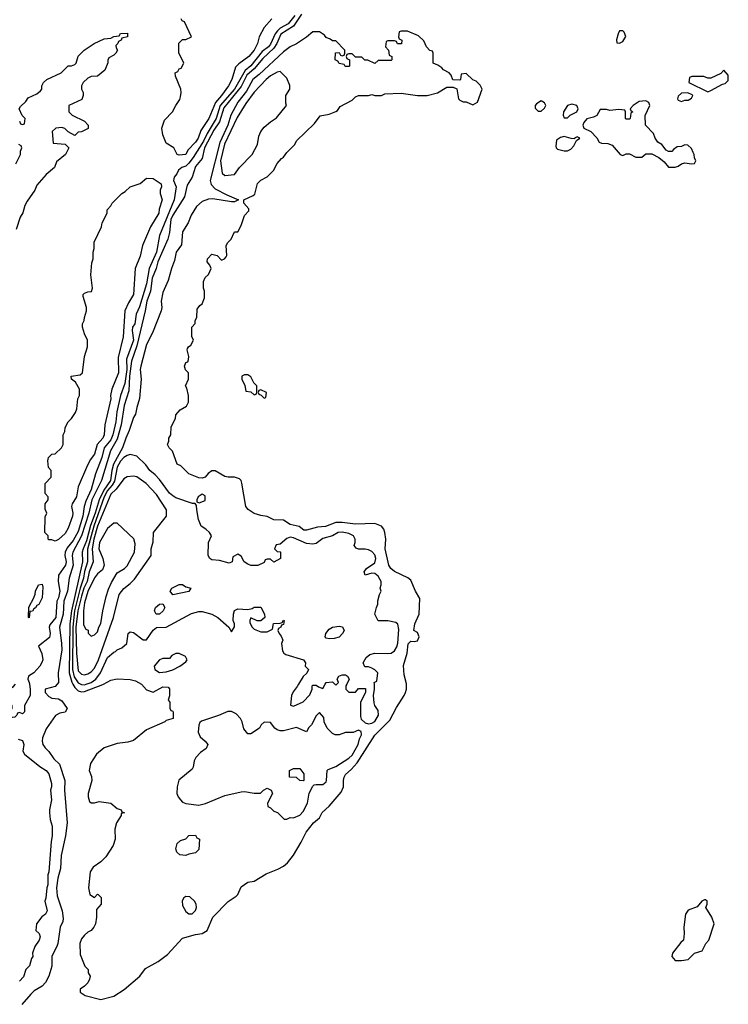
# Model space of a CAD drawing. Header units: inches. Extents: x 2348352 to 2479776, y 460422 to 613655.
# Tile 486 of 590: x 2453372 to 2457716, y 558036 to 564076. Entities that reach past the tile are written whole.
import ezdxf

# ---------------------------------------------------------------- set-up
doc = ezdxf.new("R2010")
doc.units = ezdxf.units.IN
doc.header["$MEASUREMENT"] = 0
doc.layers.add('C4555', color=7, linetype='Continuous')
doc.layers.add('C4556', color=7, linetype='Continuous')

msp = doc.modelspace()

# ---------------------------------------------------------------- linework, layer by layer
at = {"layer": 'C4555', "color": 4}
for points, elevation in [([(2453432.1, 560000), (2453436.3, 559970), (2453436, 559930), (2453402, 559870), (2453402, 559830), (2453390, 559818), (2453370, 559826), (2453358, 559822), (2453354, 559810), (2453342, 559798), (2453330, 559795.3), (2453310, 559802), (2453304, 559810), (2453310, 559834), (2453326, 559850), (2453326, 559870), (2453310, 559878), (2453302, 559890), (2453298, 559950), (2453308, 559970), (2453334.5, 559985.5), (2453347.2, 560000)], 32), ([(2453601.7, 560000), (2453590, 559986.6), (2453527.7, 559970), (2453528, 559950), (2453550, 559924), (2453570, 559914), (2453610.4, 559910.4), (2453630, 559898.8), (2453662.8, 559850), (2453650, 559829), (2453618, 559822), (2453591.3, 559808.7), (2453534, 559726), (2453512.7, 559670), (2453510.4, 559650), (2453514.9, 559630), (2453528, 559610), (2453550, 559588), (2453582.4, 559542.4), (2453615.8, 559510), (2453648.4, 559410), (2453647.2, 559350), (2453662.3, 559150), (2453652.8, 559070), (2453626.3, 558950), (2453621.3, 558870), (2453606, 558810), (2453598.5, 558750), (2453602.2, 558702.2), (2453632.4, 558610), (2453638, 558562), (2453635.9, 558544.1), (2453621, 558510), (2453606.4, 558410), (2453600.4, 558390), (2453569, 558331), (2453568.5, 558270), (2453550.3, 558210), (2453530.8, 558170.8), (2453510, 558147.8), (2453461.6, 558118.4), (2453440.7, 558099.3), (2453385.3, 558034.8)], 36), ([(2453698.5, 560000), (2453710, 559980.3), (2453730, 559959.6), (2453750, 559952.6), (2453770, 559955.8), (2453882, 559998), (2453885.6, 560000)], 44), ([(2454118.2, 560000), (2454119.3, 559999.3), (2454150, 559964.7), (2454190, 559951.3), (2454250, 559984.7), (2454282, 559982), (2454291, 559971), (2454291, 559929), (2454282, 559902), (2454292, 559890), (2454292.7, 559852.7), (2454298, 559838), (2454310, 559834), (2454312.7, 559827.3), (2454312, 559790), (2454270, 559778), (2454262, 559770), (2454150, 559719), (2454070, 559655.3), (2454035.3, 559644.7), (2453970, 559637.2), (2453890, 559609.2), (2453842, 559570), (2453806.8, 559513.2), (2453798.8, 559470), (2453813.2, 559433.2), (2453814, 559410), (2453791, 559330), (2453791, 559310), (2453800.7, 559280.7), (2453810, 559271.3), (2453830, 559271.3), (2453859, 559281), (2453930, 559270.6), (2453970, 559238), (2453994, 559230), (2453998, 559218), (2454014, 559210), (2453994, 559206), (2453994, 559194), (2453966, 559150), (2453956, 559110), (2453958, 559050), (2453944.7, 559010), (2453899.9, 558940.1), (2453870.5, 558909.5), (2453821.7, 558878.3), (2453804.4, 558850), (2453794.8, 558750), (2453802, 558710), (2453830, 558692), (2453850, 558712), (2453854, 558710), (2453871.6, 558691.6), (2453871.6, 558651.6), (2453842.8, 558617.2), (2453842.8, 558570), (2453836, 558530), (2453826, 558510), (2453810.7, 558489.3), (2453790, 558479), (2453770, 558461.2), (2453750, 558437.2), (2453740.5, 558410), (2453742, 558342), (2453772, 558270), (2453792, 558250), (2453792, 558230), (2453804.7, 558210), (2453801, 558190), (2453790, 558168), (2453770, 558148), (2453742, 558130), (2453742, 558110), (2453774, 558090), (2453870, 558066.8), (2453950, 558087.3), (2454013.6, 558126.4), (2454109.2, 558210), (2454143.9, 558256.1), (2454221, 558299), (2454278, 558342), (2454370, 558443), (2454450, 558464.9), (2454490, 558470.8), (2454522, 558490), (2454557.2, 558570), (2454650, 558666), (2454700.2, 558699.8), (2454709, 558710), (2454730, 558758), (2454770, 558784.7), (2454810, 558792), (2454882.5, 558837.5), (2454955.1, 558864.9), (2454990, 558884), (2455014.9, 558905.1), (2455050, 558950.7), (2455098.4, 559030), (2455127.8, 559092.2), (2455173.2, 559150), (2455210, 559181), (2455227.2, 559212.8), (2455270, 559250.8), (2455342.2, 559337.7), (2455357.6, 559370), (2455356.9, 559410), (2455360.7, 559430), (2455370, 559446.8), (2455404, 559476), (2455441.8, 559518.2), (2455550, 559688.2), (2455640.8, 559779.2), (2455682.7, 559857.3), (2455730, 559930.8), (2455736.9, 559950), (2455742.6, 559970), (2455743, 560000)], 44), ([(2453747.1, 560000), (2453750, 559998.5), (2453770, 559996.9), (2453779.3, 560000)], 48), ([(2455082.1, 560000), (2455074, 559986), (2455047.9, 559952.1), (2455038.8, 559930), (2455032, 559872), (2455050, 559864.7), (2455110, 559892), (2455150, 559934), (2455166, 559970), (2455166, 559990), (2455170, 559994), (2455190, 559994), (2455203.6, 559983.6), (2455230, 559974), (2455243.9, 560000)], 48), ([(2455304, 560000), (2455310, 559994), (2455316, 560000)], 48), ([(2455377, 560000), (2455372, 559990), (2455372, 559970), (2455390, 559952), (2455430, 559952), (2455450, 559974), (2455492.7, 559972.7), (2455491.6, 559948.4), (2455462, 559890), (2455462, 559802), (2455466.4, 559786.4), (2455490, 559762), (2455510, 559756), (2455530, 559760.7), (2455550, 559771), (2455572.3, 559810), (2455570, 559838), (2455548.7, 559870), (2455544.7, 559884.7), (2455542, 559930), (2455548, 559970), (2455546.5, 560000)], 48), ([(2453363.6, 559663.6), (2453390, 559654), (2453398, 559630), (2453392, 559590), (2453402, 559570), (2453495.5, 559495.5), (2453534.8, 559470), (2453550, 559451), (2453566.8, 559390), (2453566.8, 559370), (2453560.7, 559350), (2453566.8, 559290), (2453554, 559230), (2453554, 559210), (2453558.8, 559170), (2453570.7, 559130), (2453570.7, 559070), (2453564.5, 559035.5), (2453550.4, 558850), (2453544.9, 558830), (2453545.5, 558770), (2453539.3, 558750), (2453532.7, 558687.3), (2453526, 558670), (2453541, 558610), (2453531, 558590), (2453507.1, 558572.9), (2453476, 558530), (2453472, 558490), (2453492, 558470), (2453498, 558450), (2453491, 558430), (2453464.7, 558390), (2453451.3, 558350), (2453452, 558330), (2453443.6, 558316.4), (2453431.6, 558271.6), (2453410.6, 558249.4), (2453395.9, 558204.1), (2453370, 558179)], 32)]:
    msp.add_lwpolyline(points, dxfattribs=dict(at, elevation=elevation))
for points, elevation in [([(2454670, 559833.2), (2454647.5, 559832.5), (2454591.9, 559808.1), (2454486, 559774), (2454476, 559764), (2454470.7, 559749.3), (2454466, 559706), (2454478, 559678), (2454510, 559651.3), (2454524.7, 559630), (2454514.4, 559605.6), (2454479.6, 559580.4), (2454452, 559550), (2454442, 559530), (2454436, 559490), (2454430, 559478), (2454347.9, 559412.1), (2454337.1, 559370), (2454335.5, 559330), (2454343, 559310), (2454357.3, 559290), (2454370, 559277.3), (2454390, 559267.7), (2454470, 559258), (2454511.8, 559268.2), (2454630, 559316.3), (2454730, 559338.8), (2454750, 559341), (2454810, 559331.3), (2454848, 559332), (2454866, 559350), (2454890, 559362), (2454914, 559350), (2454922, 559330), (2454892, 559270), (2454894, 559250), (2454910, 559242), (2454930, 559222), (2454952.7, 559212.7), (2454992.7, 559172.7), (2455010, 559172), (2455030, 559182), (2455050, 559181), (2455090, 559197.3), (2455110, 559218.8), (2455135.6, 559270), (2455147.5, 559332.5), (2455170, 559374), (2455178, 559382), (2455190, 559384.7), (2455230, 559384.7), (2455250, 559402), (2455254, 559410), (2455258, 559470), (2455263.1, 559476.9), (2455310, 559494.8), (2455390, 559546), (2455410, 559563.8), (2455447, 559630), (2455455.5, 559664.5), (2455468, 559690), (2455466, 559710), (2455450, 559718), (2455416.9, 559703.1), (2455370, 559704), (2455330, 559688.7), (2455306, 559690), (2455290, 559698), (2455258, 559730), (2455238, 559770), (2455236.4, 559796.4), (2455210, 559826), (2455190, 559806), (2455162, 559750), (2455145.4, 559734.6), (2455130, 559708.7), (2455070, 559735.3), (2454990, 559714), (2454970, 559714), (2454950, 559719), (2454935.3, 559730), (2454910, 559766), (2454870, 559768), (2454852, 559750), (2454842, 559730), (2454790, 559695.3), (2454770, 559695.3), (2454746, 559726), (2454736, 559770), (2454726, 559790), (2454699.1, 559819.1)], 48), ([(2455110, 559408), (2455090, 559408.7), (2455070, 559428), (2455026, 559430), (2455026, 559470), (2455050, 559482), (2455090, 559482), (2455114, 559450), (2455114, 559410)], 48), ([(2454390, 558949), (2454353.6, 558953.6), (2454335.3, 558970), (2454329, 558990), (2454338, 559022), (2454358, 559042), (2454390, 559052), (2454410, 559071.3), (2454450, 559074), (2454458, 559058), (2454474, 559050), (2454470, 558986), (2454450, 558966), (2454410, 558958)], 44), ([(2454390, 558697.2), (2454378, 558690), (2454367.9, 558672.1), (2454370, 558642), (2454390, 558604.7), (2454410, 558591), (2454430, 558591), (2454450, 558612), (2454456, 558630), (2454454, 558650), (2454444, 558670), (2454415.1, 558695.1)], 48), ([(2457570, 558678), (2457554, 558670), (2457524.7, 558635.3), (2457470, 558614), (2457454.8, 558590), (2457442.8, 558510), (2457446, 558470), (2457442, 558430), (2457424.5, 558415.5), (2457374.8, 558350), (2457371, 558330), (2457390, 558304.7), (2457430, 558304.7), (2457470, 558312), (2457509.1, 558350.9), (2457555.3, 558364.7), (2457578, 558410), (2457598, 558430), (2457629, 558530), (2457615.3, 558570), (2457578, 558630), (2457586, 558650), (2457586, 558670), (2457576.4, 558676.4)], 44)]:
    msp.add_lwpolyline(points, close=True, dxfattribs=dict(at, elevation=elevation))
at = {"layer": 'C4556', "color": 4}
for points, elevation in [([(2455058.7, 564101.3), (2455018.7, 564050), (2454970, 564023.1), (2454951.8, 564008.2), (2454938.4, 563990), (2454910, 563926), (2454896.5, 563910), (2454858.7, 563881.3), (2454790, 563792.6), (2454755.3, 563764.7), (2454688.2, 563650), (2454601.3, 563550), (2454576, 563470), (2454521.7, 563378.3), (2454499.3, 563330), (2454434.9, 563230), (2454410, 563196.4), (2454390, 563178.3), (2454366, 563170), (2454346, 563154), (2454334.8, 563130), (2454318.8, 563110), (2454315.5, 563090), (2454331.8, 563050), (2454319.6, 562970), (2454230, 562753.2), (2454210.2, 562650), (2454166.7, 562550), (2454150, 562456), (2454106.2, 562313.8), (2454086, 562270), (2454077.1, 562210), (2454064.6, 562190), (2454061.7, 562170), (2454070.2, 562110), (2454026.6, 561993.4), (2454028.2, 561930), (2454016.1, 561843.9), (2453989.2, 561770.8), (2453967.2, 561670), (2453962, 561610), (2453942.8, 561530), (2453930, 561499.6), (2453890.3, 561450), (2453874.9, 561390), (2453837.6, 561290), (2453810, 561194), (2453776.7, 561123.3), (2453766.7, 561090), (2453758.2, 561030), (2453730, 560936.2), (2453698.9, 560881.1), (2453664, 560836), (2453650.2, 560810), (2453647.9, 560790), (2453656.5, 560750), (2453653.1, 560730), (2453610.6, 560669.4), (2453607.3, 560630), (2453618.4, 560570), (2453610.4, 560530.4), (2453600.4, 560510), (2453594.6, 560410), (2453556.4, 560363.6), (2453552.7, 560350), (2453559.3, 560310), (2453554, 560286), (2453487.5, 560232.5), (2453507.5, 560187.5), (2453513.4, 560150), (2453507.5, 560132.5), (2453494.8, 560110), (2453458.8, 560070), (2453426, 560050), (2453422.8, 560030), (2453430.6, 560010.6), (2453432.1, 560000)], 32), ([(2455099.1, 564110), (2455050, 564036.2), (2454973.5, 563986.5), (2454948.5, 563930), (2454930, 563900.8), (2454861.7, 563838.3), (2454810, 563773.8), (2454765.3, 563734.7), (2454730, 563667.2), (2454623.9, 563536.1), (2454596.3, 563450), (2454562.3, 563397.7), (2454505.2, 563290), (2454490, 563223.7), (2454450, 563175.1), (2454430.2, 563109.8), (2454398.6, 563061.5), (2454381.5, 562990), (2454310, 562877.3), (2454297.7, 562850), (2454290.2, 562770), (2454281.2, 562730), (2454218.6, 562590), (2454209.4, 562550.6), (2454185.1, 562490), (2454173.8, 562410), (2454150.7, 562349.3), (2454142, 562290), (2454090, 562076.2), (2454058.1, 561981.9), (2454045.6, 561890), (2454041.5, 561798.5), (2454011.6, 561710), (2453994.1, 561590), (2453970, 561502.9), (2453928.8, 561431.2), (2453874, 561250), (2453813.6, 561130), (2453795.3, 561050), (2453750, 560909.7), (2453697.1, 560810), (2453694.5, 560790), (2453700.2, 560730), (2453675.9, 560650), (2453665, 560570), (2453642.5, 560510), (2453639, 560430), (2453615.8, 560350), (2453629.1, 560250), (2453630.1, 560210), (2453608.9, 560070), (2453610.4, 560010), (2453601.7, 560000)], 36), ([(2454918, 564082), (2454870, 564028), (2454841, 563970), (2454830.6, 563930), (2454810, 563889.4), (2454777.3, 563850), (2454715.3, 563804.7), (2454696.1, 563783.9), (2454672, 563710), (2454651.7, 563670), (2454610.3, 563610), (2454572.7, 563567.3), (2454531.6, 563470), (2454483, 563397), (2454466, 563350), (2454450, 563325.1), (2454403.4, 563276.6), (2454390, 563249.2), (2454350, 563244), (2454338, 563250), (2454318, 563290), (2454270, 563318), (2454249.1, 563369.1), (2454244, 563410), (2454260.2, 563459.8), (2454308.7, 563510), (2454328.7, 563550), (2454353.6, 563586.4), (2454358, 563602), (2454362, 563630), (2454359, 563650), (2454328, 563730), (2454326, 563750), (2454342, 563758), (2454350, 563774), (2454362, 563778), (2454378, 563810), (2454347.3, 563872.7), (2454348.4, 563931.6), (2454370, 563954), (2454390, 563954), (2454426, 563970), (2454382, 564062), (2454368, 564068), (2454362, 564082)], 28), ([(2453370, 563454), (2453378, 563438), (2453390, 563434), (2453402, 563438), (2453406, 563470), (2453387.3, 563487.3), (2453368, 563530), (2453376.4, 563543.6), (2453410, 563574), (2453423.1, 563596.9), (2453478, 563622), (2453500.4, 563639.6), (2453508, 563650), (2453508, 563670), (2453518, 563690), (2453538, 563710), (2453626, 563750), (2453670, 563792), (2453690, 563792), (2453710, 563802), (2453718, 563810), (2453730, 563852), (2453768, 563890), (2453828, 563930), (2453890, 563958), (2453930, 563962), (2453950, 563972), (2453982, 563978), (2453990, 563992), (2454032.7, 563992.7), (2454032, 563970), (2453998, 563962), (2453994, 563950), (2453978, 563942), (2453974, 563930), (2453962, 563918), (2453963.6, 563903.6), (2453972, 563890), (2453962, 563870), (2453950, 563858), (2453918, 563842), (2453912, 563828), (2453912, 563812), (2453894.4, 563765.6), (2453850, 563728.7), (2453810, 563728), (2453790, 563718), (2453762, 563690), (2453752, 563670), (2453752, 563650), (2453762, 563630), (2453762, 563610), (2453752.7, 563587.3), (2453674, 563550), (2453674, 563510), (2453694, 563490), (2453770, 563454), (2453792, 563430), (2453791.6, 563408.4), (2453750, 563388), (2453730, 563386), (2453710, 563366), (2453670, 563388), (2453648.9, 563408.9), (2453630, 563415.3), (2453594, 563410), (2453572, 563390), (2453578, 563318), (2453651.6, 563311.6), (2453674, 563290), (2453652, 563250), (2453596.9, 563203.1), (2453584.7, 563170), (2453533.7, 563126.3), (2453478, 563062), (2453464.7, 563030), (2453416.9, 562963.1), (2453403.6, 562936.4), (2453391.6, 562891.6), (2453375.3, 562864.7), (2453350.8, 562789.2)], 28), ([(2455743, 560000), (2455743, 560003), (2455730, 560058), (2455725.6, 560114.4), (2455747.8, 560190), (2455752.9, 560247.1), (2455770, 560264.7), (2455790, 560261), (2455810, 560266), (2455822, 560290), (2455810, 560318), (2455788.7, 560330), (2455794, 560370), (2455820.5, 560430), (2455825.4, 560525.4), (2455799.5, 560570), (2455770, 560637.2), (2455751.7, 560651.7), (2455670, 560692), (2455647.3, 560710), (2455636.2, 560730), (2455613.6, 560830), (2455616.3, 560890), (2455611.6, 560930), (2455604.5, 560950), (2455590, 560969.3), (2455550, 560986.6), (2455430, 560981.3), (2455350, 560992), (2455310, 560992), (2455247.3, 560967.3), (2455197.3, 560962.7), (2455130, 560944), (2455114.8, 560945.2), (2455086.3, 560966.3), (2455030, 560979.5), (2454990, 561006.6), (2454930, 561007.6), (2454890, 561029.5), (2454850, 561034.5), (2454810, 561047), (2454772.1, 561072.1), (2454759.3, 561090), (2454733.6, 561233.6), (2454729.2, 561249.2), (2454719.3, 561259.3), (2454690, 561269.2), (2454650, 561269.2), (2454630, 561274), (2454570, 561308), (2454550, 561308), (2454527.1, 561292.9), (2454510, 561269), (2454490, 561264), (2454470, 561265.2), (2454409.3, 561289.3), (2454359, 561339), (2454338, 561350), (2454308.9, 561428.9), (2454288, 561450), (2454278, 561470), (2454286, 561490), (2454286, 561510), (2454298, 561530), (2454300.4, 561579.6), (2454328, 561630), (2454328.7, 561651.3), (2454356.4, 561683.6), (2454394.6, 561705.4), (2454408, 561730), (2454408, 561770), (2454396.4, 561816.4), (2454388, 561830), (2454408, 561870), (2454408, 561910), (2454389.1, 561929.1), (2454382, 561950), (2454390, 561974), (2454402, 561978), (2454408, 561992), (2454408.7, 562010), (2454398, 562050), (2454400.4, 562059.6), (2454406, 562070), (2454420.4, 562079.6), (2454438, 562110), (2454427.3, 562132.7), (2454428, 562190), (2454447.3, 562212.7), (2454448.4, 562231.6), (2454458, 562250), (2454460.4, 562299.6), (2454476.4, 562323.6), (2454490, 562334), (2454506, 562370), (2454506, 562410), (2454498, 562430), (2454498, 562470), (2454510, 562494), (2454530, 562514), (2454546, 562550), (2454538, 562570), (2454522, 562590), (2454524, 562610), (2454550, 562637.3), (2454582, 562630), (2454610, 562601), (2454628, 562610), (2454638, 562622), (2454642, 562630), (2454638, 562690), (2454648, 562710), (2454668, 562730), (2454686, 562770), (2454690, 562774), (2454710, 562774), (2454730, 562814), (2454750, 562874), (2454776.4, 562903.6), (2454776.4, 562916.4), (2454746, 562950), (2454746, 562970), (2454803.1, 562996.9), (2454814, 563006), (2454830, 563071.3), (2454850, 563091.3), (2454890, 563112), (2454928, 563150), (2454950, 563194), (2454976.4, 563223.6), (2454990, 563232), (2455010, 563262), (2455058, 563310), (2455070, 563332), (2455180.2, 563439.8), (2455214, 563486), (2455270, 563496), (2455310, 563512), (2455320.4, 563519.6), (2455336.4, 563543.6), (2455410, 563582), (2455430, 563602), (2455450, 563612), (2455510, 563612), (2455530, 563618), (2455550, 563612), (2455590, 563612), (2455610, 563622), (2455710, 563624.7), (2455810, 563611), (2455870, 563611), (2455932.9, 563627.1), (2455990, 563662), (2456030, 563662), (2456051.6, 563651.6), (2456062, 563590), (2456070, 563582), (2456090, 563572), (2456110, 563572), (2456150, 563554), (2456178, 563570), (2456208, 563650), (2456195.3, 563675.3), (2456170, 563698), (2456150, 563708), (2456110, 563746), (2456078, 563742), (2456074, 563710), (2456070, 563706), (2456027.3, 563707.3), (2456016.4, 563736.4), (2456006, 563750), (2455970, 563768), (2455960.4, 563780.4), (2455936.4, 563796.4), (2455906, 563810), (2455906, 563870), (2455902, 563882), (2455887.3, 563887.3), (2455866, 563910), (2455850, 563946), (2455816.4, 563976.4), (2455750, 564006), (2455710, 564006), (2455698, 564002), (2455694, 563970), (2455698, 563958), (2455714, 563950), (2455712, 563928), (2455688, 563928), (2455682, 563942), (2455670, 563946), (2455630, 563946), (2455618, 563942), (2455614, 563910), (2455634, 563890), (2455638, 563858), (2455654, 563850), (2455654, 563830), (2455650, 563826), (2455570, 563826), (2455550, 563808), (2455507.3, 563827.3), (2455488.4, 563828.4), (2455470, 563846), (2455430, 563846), (2455410, 563866), (2455390, 563866), (2455378, 563862), (2455374, 563850), (2455378, 563838), (2455394, 563830), (2455394, 563790), (2455390, 563788), (2455368.4, 563788.4), (2455362, 563802), (2455330, 563808), (2455322, 563822), (2455306, 563830), (2455307.3, 563872.7), (2455330, 563874), (2455338, 563858), (2455350, 563854), (2455362, 563858), (2455366, 563870), (2455366, 563890), (2455310, 563946), (2455290, 563946), (2455276.4, 563956.4), (2455250, 563966), (2455240.4, 563980.4), (2455210, 564002), (2455170, 564002), (2455130.9, 563969.1), (2455070, 563928.7), (2455030, 563909.2), (2454990, 563879.5), (2454840.7, 563739.3), (2454800.7, 563710), (2454763.3, 563636.6), (2454710, 563569.6), (2454666.9, 563490), (2454648.4, 563430), (2454598.3, 563321.7), (2454539.1, 563090), (2454545.1, 563065.1), (2454570, 563038.3), (2454641.1, 563001.1), (2454714, 562970), (2454690, 562959), (2454670, 562959.3), (2454557.2, 562977.2), (2454530, 562975.8), (2454490, 562961.4), (2454455.6, 562930), (2454423.9, 562876.1), (2454404.2, 562830), (2454370, 562775.1), (2454364.5, 562695.5), (2454332, 562650), (2454321.2, 562598.8), (2454302, 562550), (2454283.1, 562476.9), (2454250, 562402), (2454240.4, 562350), (2454243.8, 562310), (2454239.3, 562290), (2454185.3, 562154.7), (2454150, 562084), (2454114, 561950), (2454110.8, 561930), (2454117.3, 561870), (2454107.1, 561752.9), (2454090, 561698), (2454083, 561657), (2454070, 561635.3), (2454044.2, 561555.8), (2454022, 561510), (2454002.2, 561450), (2453947.3, 561350), (2453936.8, 561310), (2453928.9, 561250), (2453887.5, 561190), (2453858.4, 561130), (2453835.5, 561050), (2453807, 560973), (2453781.5, 560878.5), (2453761.5, 560830), (2453755.9, 560810), (2453757, 560750), (2453690.1, 560449.9), (2453679.3, 560370), (2453674.7, 560070), (2453691.6, 560011.6), (2453698.5, 560000)], 44), ([(2453348.9, 563191.1), (2453378, 563250), (2453378, 563270), (2453386, 563290), (2453382, 563302), (2453366, 563310)], 28), ([(2455546.5, 560000), (2455546, 560010), (2455562, 560018), (2455568, 560070), (2455550, 560088), (2455530, 560098), (2455510, 560106), (2455487.3, 560107.3), (2455478, 560130), (2455496.4, 560163.6), (2455518, 560182), (2455550, 560191), (2455630, 560187.3), (2455650, 560190.7), (2455670, 560204), (2455685.1, 560230), (2455690, 560252), (2455695.9, 560335.9), (2455690, 560368), (2455678, 560378), (2455630, 560389), (2455570, 560388.7), (2455548.9, 560428.9), (2455559, 560470), (2455568.7, 560490), (2455568.7, 560511.3), (2455578, 560550), (2455588, 560570), (2455582, 560590), (2455588.7, 560610), (2455589, 560630), (2455570, 560662), (2455550, 560679), (2455530, 560682), (2455490, 560669), (2455484, 560690), (2455498, 560710), (2455550, 560744.7), (2455554.5, 560770), (2455550, 560793.2), (2455530, 560814), (2455510, 560824), (2455490, 560829), (2455449.1, 560829.1), (2455434.6, 560834.6), (2455422, 560850), (2455429, 560870), (2455429.2, 560890), (2455419, 560910), (2455390, 560924.5), (2455350, 560933), (2455324.7, 560930), (2455290, 560909), (2455230, 560894), (2455190, 560864), (2455170, 560858), (2455130, 560862.4), (2455050, 560898), (2455030, 560901.2), (2455010, 560894), (2454970, 560858), (2454944.7, 560855.3), (2454934, 560830), (2454950, 560814), (2454971.6, 560811.6), (2454972, 560770), (2454930, 560748), (2454910, 560766), (2454890, 560766), (2454878, 560762), (2454870, 560746), (2454831.1, 560728.9), (2454790, 560729), (2454770, 560735.3), (2454748, 560750), (2454730, 560786), (2454710, 560798), (2454678, 560782), (2454674, 560750), (2454656.9, 560743.1), (2454598, 560758), (2454550, 560762), (2454538, 560770), (2454528, 560790), (2454529, 560870), (2454548.7, 560910), (2454535.3, 560930), (2454514, 560950), (2454484, 560970), (2454469.3, 561010), (2454457.2, 561070), (2454456.4, 561096.4), (2454448.7, 561108.7), (2454431.3, 561108.7), (2454330, 561142.9), (2454310, 561155.1), (2454291.4, 561171.4), (2454230, 561256), (2454203.6, 561283.6), (2454169.3, 561310), (2454144.5, 561344.5), (2454090, 561398), (2454050, 561409), (2454030, 561402.7), (2454010, 561389.5), (2453990, 561367.3), (2453970, 561332), (2453953.8, 561246.2), (2453939, 561221), (2453910, 561188.7), (2453889, 561150), (2453825.6, 560970), (2453788.5, 560828.5), (2453787, 560750), (2453768.5, 560691.5), (2453762.8, 560650), (2453742.1, 560590), (2453708.7, 560450), (2453697.2, 560350), (2453695.9, 560090), (2453705.5, 560045.5), (2453730, 560009), (2453747.1, 560000)], 48), ([(2453779.3, 560000), (2453810, 560010.2), (2453838.9, 560030), (2453867.4, 560070), (2453910, 560164), (2453950, 560196), (2453960.4, 560199.6), (2453970, 560211), (2453998, 560222), (2454028, 560250), (2454038, 560310), (2454050, 560322), (2454070, 560318), (2454130, 560272), (2454150, 560272), (2454189.6, 560330.4), (2454210, 560346.8), (2454270, 560350.7), (2454425.9, 560434.1), (2454470, 560445.3), (2454490, 560445.7), (2454550.3, 560430.3), (2454586.8, 560410), (2454654, 560350), (2454670, 560322), (2454688, 560352), (2454688.7, 560370), (2454681.2, 560390), (2454682.7, 560430), (2454690, 560451), (2454710, 560462.8), (2454770, 560458), (2454796.4, 560463.6), (2454810, 560472), (2454850, 560472), (2454872, 560430), (2454874, 560410), (2454850, 560388), (2454828.7, 560388.7), (2454790, 560406), (2454782, 560390), (2454783.6, 560376.4), (2454798, 560350), (2454810, 560338), (2454850, 560322), (2454890, 560322), (2454922, 560338), (2454927.3, 560372.7), (2454970, 560374), (2454982, 560378), (2454990, 560392), (2454994, 560390), (2454990, 560366), (2454978, 560362), (2454974, 560350), (2454958, 560342), (2454954, 560330), (2454962, 560310), (2454975.3, 560295.3), (2454984.7, 560270), (2454978, 560250), (2454983.6, 560203.6), (2454992, 560190), (2455002.8, 560182.8), (2455112, 560150), (2455124.7, 560130), (2455122, 560110), (2455142, 560090), (2455132.7, 560067.3), (2455110, 560048), (2455082.1, 560000)], 48), ([(2455316, 560000), (2455326, 560010), (2455318, 560030), (2455328, 560050), (2455350, 560058), (2455370, 560058), (2455382, 560050), (2455392, 560030), (2455377, 560000)], 48), ([(2453885.6, 560000), (2453930, 560024.9), (2453970, 560033.4), (2454050, 560028.2), (2454081.3, 560021.3), (2454118.2, 560000)], 44), ([(2455243.9, 560000), (2455250, 560011.3), (2455290, 560014), (2455304, 560000)], 48)]:
    msp.add_lwpolyline(points, dxfattribs=dict(at, elevation=elevation))
for points, elevation in [([(2457070, 564008), (2457050, 564008), (2457041, 563990), (2457032, 563952), (2457034, 563934), (2457050, 563932), (2457070, 563942), (2457087.3, 563972.7), (2457079, 563999)], 44), ([(2454970, 563758), (2454950, 563754), (2454910, 563731.6), (2454883.8, 563710), (2454810, 563631.6), (2454758.7, 563561.3), (2454704.6, 563475.4), (2454628, 563312), (2454603.6, 563210), (2454614.4, 563134.4), (2454630, 563121), (2454690, 563126.8), (2454719.3, 563170), (2454798, 563250), (2454829.3, 563310), (2454838.6, 563361.4), (2454850, 563391), (2454870, 563416), (2454909, 563450), (2454946.3, 563473.7), (2455008, 563550), (2455004, 563564), (2455004, 563610), (2455028, 563650), (2455028.4, 563671.6), (2455010, 563718)], 48), ([(2457690, 563766), (2457670, 563746), (2457610, 563718), (2457590, 563718), (2457567.3, 563727.3), (2457550, 563728), (2457492.7, 563727.3), (2457478, 563722), (2457474, 563690), (2457590, 563634), (2457610, 563642), (2457680.4, 563679.6), (2457696.4, 563683.6), (2457716.4, 563703.6), (2457716.4, 563736.4)], 44), ([(2457467.3, 563627.3), (2457430, 563626), (2457410, 563606), (2457404.7, 563590), (2457410, 563582), (2457430, 563574), (2457450, 563582), (2457470, 563582), (2457490, 563594), (2457498, 563610), (2457495.3, 563615.3)], 44), ([(2456570, 563578), (2456539.6, 563560.4), (2456532, 563550), (2456532.7, 563532.7), (2456550, 563514), (2456570, 563514), (2456590, 563534), (2456598, 563550), (2456590, 563566)], 44), ([(2456758, 563558), (2456731.3, 563550), (2456706, 563510), (2456704.7, 563490), (2456710, 563474), (2456730, 563474), (2456746, 563490), (2456788.4, 563511.6), (2456795.3, 563530), (2456788, 563550)], 44), ([(2457210, 563578), (2457170, 563574), (2457134, 563550), (2457114, 563530), (2457118, 563518), (2457132, 563510), (2457118, 563502), (2457114, 563470), (2457110, 563466), (2457090, 563466), (2457086, 563470), (2457086, 563510), (2457082, 563522), (2457046, 563526), (2456990, 563518), (2456970, 563526), (2456930, 563526), (2456910, 563488), (2456890, 563478), (2456850, 563468), (2456830, 563446), (2456824.7, 563430), (2456831.6, 563411.6), (2456874, 563390), (2456911.1, 563351.1), (2456925.4, 563325.4), (2456939.6, 563319.6), (2456976.9, 563316.9), (2457005.4, 563305.4), (2457054, 563250), (2457070, 563242), (2457090, 563254), (2457110, 563254), (2457150, 563232), (2457187.3, 563232.7), (2457210, 563254), (2457247.3, 563252.7), (2457291, 563231), (2457323.6, 563203.6), (2457350, 563172), (2457390, 563172), (2457410, 563178), (2457430, 563192), (2457450, 563198), (2457490, 563192), (2457510, 563194), (2457518, 563210), (2457508.4, 563228.4), (2457508, 563250), (2457502, 563262), (2457490, 563286), (2457467.3, 563307.3), (2457450, 563308), (2457430, 563298), (2457403.6, 563296.4), (2457379.6, 563280.4), (2457370, 563268), (2457350, 563268), (2457336.4, 563276.4), (2457308, 563310), (2457285.2, 563325.2), (2457269, 563349), (2457258, 563378), (2457208, 563430), (2457207.3, 563487.3), (2457235.3, 563550), (2457228.4, 563568.4)], 44), ([(2456710, 563359), (2456687.1, 563352.9), (2456664, 563336), (2456659.8, 563299.8), (2456661, 563290), (2456670, 563281), (2456710, 563271.3), (2456730, 563272), (2456750, 563282), (2456770, 563302), (2456786, 563334), (2456806, 563350), (2456790, 563358), (2456774, 563350), (2456774, 563346), (2456752.7, 563347.3)], 44), ([(2453590, 560878), (2453570, 560886), (2453550, 560886), (2453546, 560890), (2453546, 560910), (2453526, 560930), (2453527.3, 561027.3), (2453538, 561050), (2453527.3, 561072.7), (2453527.3, 561107.3), (2453546, 561130), (2453546, 561150), (2453528, 561170), (2453528, 561230), (2453566, 561270), (2453566, 561310), (2453548.9, 561328.9), (2453544, 561370), (2453549.1, 561390.9), (2453568.9, 561411.1), (2453590, 561414), (2453628, 561450), (2453638, 561470), (2453638, 561530), (2453648, 561550), (2453650, 561574), (2453668.7, 561610), (2453688.7, 561630), (2453713.6, 561666.4), (2453722, 561690), (2453728, 561750), (2453738, 561770), (2453739, 561810), (2453713.2, 561853.2), (2453689.2, 561870), (2453688, 561890), (2453742, 561898), (2453758, 561910), (2453768.7, 562010), (2453788.7, 562070), (2453788.7, 562110), (2453768.7, 562150), (2453758, 562190), (2453758, 562210), (2453768, 562230), (2453768.7, 562250), (2453782, 562290), (2453782, 562310), (2453761.2, 562378.8), (2453762, 562390), (2453770, 562398), (2453790, 562406), (2453812.1, 562407.9), (2453819, 562430), (2453809.2, 562510), (2453814.6, 562585.4), (2453822, 562610), (2453822, 562650), (2453828.4, 562671.6), (2453828.9, 562711.1), (2453874.6, 562805.4), (2453878, 562830), (2453908, 562890), (2453908, 562910), (2453930, 562934), (2453938, 562950), (2453998, 563010), (2454018, 563022), (2454050, 563051.3), (2454110, 563071.3), (2454150, 563104.7), (2454190, 563101), (2454238.8, 563070), (2454242, 563050), (2454234, 563030), (2454234, 563010), (2454244.7, 562970), (2454226.4, 562913.6), (2454224.7, 562890), (2454173.7, 562806.3), (2454126, 562690), (2454110, 562626), (2454081, 562550), (2454070.6, 562390), (2454039.8, 562340.2), (2454016, 562290), (2454007.3, 562130), (2453976.2, 562003.8), (2453977, 561910), (2453937.1, 561810), (2453928.3, 561771.7), (2453930.3, 561750), (2453893.4, 561590), (2453890.3, 561530), (2453881.1, 561510), (2453846.4, 561470), (2453830.3, 561410), (2453804.7, 561375.3), (2453781.3, 561330), (2453730.4, 561210), (2453720.4, 561150), (2453694, 561106), (2453690.4, 561090), (2453697.1, 561050), (2453695.5, 561030), (2453670, 560958), (2453650, 560924), (2453610, 560888)], 28), ([(2454770, 561898), (2454750, 561898), (2454734, 561890), (2454734, 561870), (2454751.6, 561831.6), (2454758, 561798), (2454790, 561794), (2454810, 561774), (2454822, 561778), (2454826, 561790), (2454826, 561830), (2454808.4, 561848.4), (2454790, 561886)], 44), ([(2454850, 561806), (2454838, 561802), (2454834, 561790), (2454838, 561778), (2454852.7, 561772.7), (2454870, 561754), (2454882, 561758), (2454886, 561790)], 44), ([(2454070, 561277), (2454030, 561272), (2454010, 561259.3), (2453963.7, 561196.3), (2453930, 561165.6), (2453850, 560969.6), (2453826.6, 560890), (2453817.4, 560830), (2453821.6, 560750), (2453798.4, 560690), (2453785.3, 560630), (2453765.9, 560590), (2453750, 560539.6), (2453728.1, 560450), (2453716.6, 560350), (2453719.8, 560190), (2453730, 560082.8), (2453750, 560062), (2453770, 560058), (2453790, 560063.8), (2453810, 560075.5), (2453830, 560099.1), (2453856.1, 560150), (2453947.6, 560410), (2453982.4, 560550), (2454010, 560587.7), (2454050, 560617.3), (2454076.1, 560643.9), (2454179, 560790), (2454177.2, 560830), (2454190, 560874), (2454192.7, 560930), (2454272.3, 561030), (2454272.3, 561070), (2454210, 561163.7), (2454146.6, 561230), (2454090, 561272)], 52), ([(2454490, 561165.2), (2454466.8, 561150), (2454458, 561130), (2454458, 561118), (2454472, 561112), (2454510, 561126), (2454510, 561155.3)], 48), ([(2453970, 560988), (2453950, 560988), (2453910, 560955.3), (2453862, 560870), (2453858, 560830), (2453882.4, 560770), (2453890.5, 560729.5), (2453879.5, 560700.5), (2453850, 560677), (2453830, 560652.3), (2453790, 560569.2), (2453770, 560499), (2453763.7, 560450), (2453763.6, 560363.6), (2453778, 560338), (2453791.6, 560331.6), (2453792.7, 560312.7), (2453810, 560294), (2453830, 560302), (2453850, 560322), (2453857.2, 560350), (2453870, 560372), (2453880.9, 560450), (2453902.3, 560537.7), (2453916.3, 560583.7), (2453935.3, 560624.7), (2453970, 560682.8), (2454014, 560710), (2454030, 560726), (2454076.2, 560810), (2454080.1, 560860.1), (2454071.6, 560891.6)], 56), ([(2453430, 560408), (2453426, 560410), (2453428.4, 560471.6), (2453458, 560530), (2453467.3, 560552.7), (2453468, 560570), (2453488, 560610), (2453510, 560614), (2453514.4, 560594.4), (2453510, 560528.7), (2453490, 560489), (2453476.9, 560483.1), (2453470, 560468.7), (2453458, 560462), (2453450, 560448), (2453434, 560446)], 28), ([(2454310, 560549), (2454295.3, 560570), (2454304, 560590), (2454350, 560611.3), (2454370, 560611.3), (2454390, 560598), (2454422, 560590), (2454410, 560569)], 48), ([(2454230, 560428.7), (2454208.7, 560430), (2454199, 560450), (2454204, 560470), (2454230, 560491.3), (2454250, 560492), (2454262, 560470), (2454252, 560450)], 48), ([(2455270, 560279), (2455250, 560282), (2455244, 560290), (2455249.3, 560310), (2455270, 560337.3), (2455290, 560350.6), (2455330, 560356), (2455351, 560351), (2455362, 560330), (2455352, 560310), (2455330, 560288), (2455299.8, 560280.2)], 48), ([(2454350, 560188.7), (2454330, 560188), (2454304.7, 560175.3), (2454290, 560158), (2454250, 560158), (2454230, 560148.7), (2454196, 560110), (2454201, 560090), (2454230, 560070.8), (2454270, 560074.8), (2454310, 560087.7), (2454354, 560110), (2454390, 560138), (2454399, 560150), (2454388, 560170)], 48)]:
    msp.add_lwpolyline(points, close=True, dxfattribs=dict(at, elevation=elevation))

doc.saveas('drawing.dxf')
